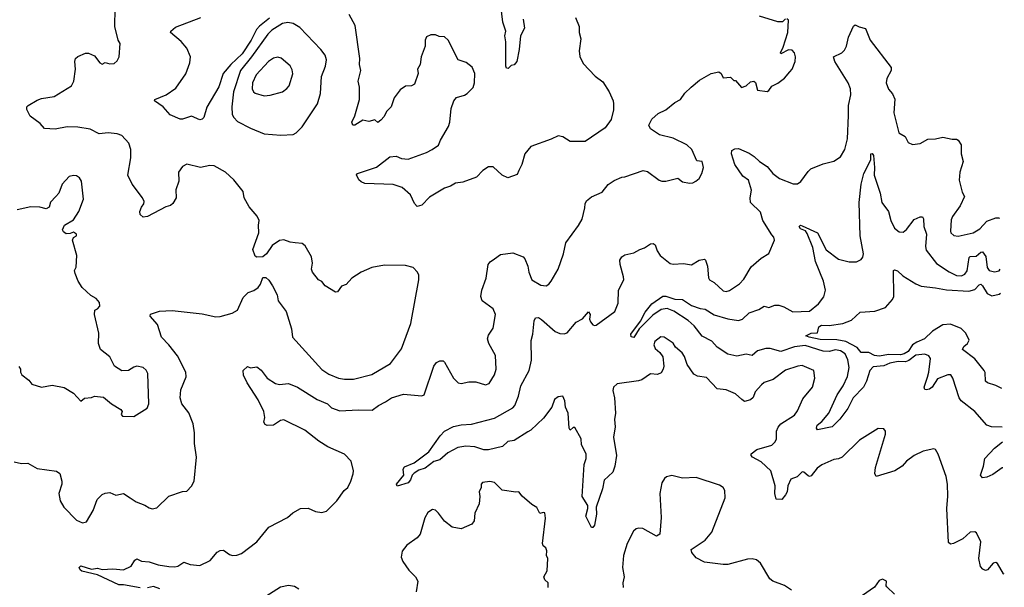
# Model space of a CAD drawing. Extents: x 2057697 to 2160550, y 827490 to 1016834.
# Tile 468 of 509: x 2137651 to 2144150, y 956175 to 959921. Entities that reach past the tile are written whole.
import ezdxf

# ---------------------------------------------------------------- set-up
doc = ezdxf.new("R2010")
doc.units = 0

msp = doc.modelspace()

# ---------------------------------------------------------------- linework, layer by layer
at = {"layer": '0CON20XD'}
for points in [[(2140974.5, 959924.5), (2140983.3, 959865), (2140955.7, 959814.3), (2140948.5, 959725), (2140931.2, 959645), (2140915, 959623.3), (2140895, 959617.5), (2140875, 959598.8), (2140865, 959600), (2140859.2, 959615), (2140860, 959775), (2140854, 959815), (2140860, 959845), (2140840, 959905), (2140823.2, 960053.2)], [(2138658.1, 958001.9), (2138855, 957980), (2138945, 957960.6), (2138975, 957961.9), (2139052.5, 957985), (2139087.5, 958005), (2139125, 958087.5), (2139159.1, 958120.9), (2139196.8, 958133.2), (2139225, 958154), (2139241.2, 958175), (2139255, 958220), (2139275, 958220), (2139295, 958202.5), (2139320, 958165), (2139350, 958105), (2139356.7, 958065), (2139410, 957995), (2139445, 957880), (2139451.2, 957825), (2139645, 957612), (2139692.1, 957582.1), (2139755, 957555.8), (2139795, 957548.1), (2139855, 957548.6), (2139975, 957579.4), (2140098.5, 957651.5), (2140170.2, 957749.8), (2140233, 957917), (2140286.2, 958205), (2140286.2, 958235), (2140276.7, 958255), (2140247.5, 958285), (2140198.3, 958298.3), (2140058.3, 958301.7), (2139975, 958285.6), (2139905, 958255.8), (2139842.5, 958215), (2139806.8, 958173.2), (2139775, 958162.5), (2139747.5, 958125), (2139735, 958123.3), (2139667.5, 958165), (2139645, 958192.5), (2139622.5, 958205), (2139584, 958255), (2139576, 958275), (2139584.2, 958315), (2139577.5, 958355), (2139535, 958428.8), (2139515, 958443.8), (2139469.3, 958449.3), (2139435, 958452), (2139395, 958468.8), (2139365, 958463.8), (2139318.3, 958431.7), (2139280, 958375), (2139255, 958356.7), (2139217, 958353), (2139205, 958360), (2139188.8, 958405), (2139230, 958515), (2139226.7, 958565), (2139232.5, 958595), (2139217.5, 958625), (2139165.9, 958685.9), (2139143.3, 958725), (2139133.3, 958745), (2139126.1, 958786.1), (2139064.1, 958864.1), (2139010, 958915), (2138935, 958955.8), (2138905, 958958.6), (2138845, 958945.7), (2138755, 958967.5), (2138725, 958952), (2138699.2, 958915), (2138700.8, 958855), (2138681.2, 958798.8), (2138684, 958745), (2138662.3, 958707.7), (2138645.7, 958694.3), (2138615, 958686), (2138495, 958623.1), (2138465, 958617.5), (2138446, 958635), (2138444.2, 958655), (2138455, 958683.8), (2138471.2, 958705), (2138471.4, 958721.4), (2138460.8, 958745), (2138394.2, 958835), (2138364.3, 958894.3), (2138385, 959010), (2138384.4, 959064.4), (2138370.8, 959105), (2138325, 959156), (2138295, 959167.1), (2138235.7, 959174.3), (2138175, 959168.1), (2138115, 959197.8), (2138035, 959211.4), (2137965, 959214.3), (2137885, 959198.8), (2137815, 959202), (2137785.9, 959235.9), (2137720, 959285), (2137697.7, 959327.7), (2137698, 959345), (2137706.2, 959355), (2137765, 959389.2), (2137795, 959401.4), (2137877.3, 959412.7), (2137993.3, 959485), (2138008, 959515), (2138018.8, 959595), (2138013.8, 959645), (2138020, 959665), (2138035, 959678.8), (2138085, 959698.8), (2138105, 959698.8), (2138125, 959690), (2138145, 959682.5), (2138180, 959635), (2138195, 959626.7), (2138215, 959637.5), (2138245, 959630), (2138275, 959632.5), (2138295, 959650), (2138307.5, 959675), (2138313, 959763), (2138301.2, 959785), (2138278, 959875), (2138282, 959995)], [(2141318.8, 959935), (2141343.8, 959875), (2141342.9, 959835), (2141354, 959795), (2141342.9, 959715), (2141347.9, 959677.9), (2141370.9, 959630.9), (2141448.3, 959548.3), (2141500.9, 959510.9), (2141542, 959445), (2141568, 959385), (2141570, 959365), (2141570, 959325), (2141555, 959262.5), (2141515, 959206.7), (2141383.9, 959116.1), (2141285, 959117.5), (2141235, 959148.6), (2141205, 959154), (2141158.7, 959131.3), (2141025, 959083.3), (2140984.1, 959035.9), (2140964.2, 958965), (2140946.2, 958926.2), (2140935, 958900), (2140872.3, 958877.7), (2140835, 958894.3), (2140775, 958950.8), (2140745, 958949.2), (2140708, 958925), (2140665, 958882), (2140575, 958848.6), (2140528.3, 958841.7), (2140495, 958822), (2140455, 958810), (2140355, 958749.2), (2140305, 958695.8), (2140275, 958688.8), (2140257.3, 958707.3), (2140231.2, 958765), (2140175, 958814.2), (2140115, 958833.1), (2139928.8, 958838.8), (2139905, 958850), (2139890, 958865), (2139873, 958897), (2139880, 958905), (2140005, 958947.5), (2140095, 959016.7), (2140135, 959021.2), (2140170, 959005), (2140215, 959000), (2140335, 959044), (2140373.8, 959065), (2140415, 959093.3), (2140427.5, 959125), (2140481.4, 959215), (2140490, 959245), (2140498, 959335), (2140516.7, 959385), (2140535, 959406.7), (2140587.7, 959422.3), (2140605, 959433.3), (2140645, 959473.8), (2140652.9, 959505), (2140654, 959565), (2140638.3, 959608.3), (2140598.3, 959638.3), (2140546.1, 959656.1), (2140478.8, 959785), (2140455, 959807.1), (2140418.8, 959808.8), (2140395, 959820), (2140365, 959820), (2140335, 959807.5), (2140326.7, 959785), (2140326.7, 959745), (2140301.2, 959675), (2140293.8, 959625), (2140276.7, 959595), (2140281.2, 959565), (2140256.7, 959495), (2140236.1, 959483.9), (2140198.3, 959481.7), (2140162.3, 959457.7), (2140122, 959405), (2140102, 959345), (2140071.2, 959315), (2140057.3, 959282.7), (2140035, 959257.5), (2140015, 959243.3), (2139995, 959260), (2139955, 959248.8), (2139915, 959256.9), (2139864, 959224), (2139850, 959225), (2139842.5, 959245), (2139863.2, 959286.8), (2139893.1, 959395), (2139894.3, 959475), (2139885.8, 959515), (2139902.5, 959585), (2139894.4, 959624.4), (2139895.7, 959665), (2139865, 959882.5), (2139825.6, 959955)], [(2142705, 959926.7), (2142685, 959907.5), (2142655, 959907.5), (2142535, 959943.8)], [(2139299.4, 959930.6), (2139232.6, 959877.4), (2139213.5, 959855), (2139178.8, 959785), (2139118.3, 959695), (2139045, 959625.8), (2138994.4, 959565.6), (2138965, 959477.5), (2138885.5, 959344.5), (2138866, 959275), (2138855, 959263.3), (2138840.7, 959260.7), (2138785, 959283.3), (2138725, 959263.8), (2138710, 959265), (2138645, 959293.3), (2138597.5, 959345), (2138540, 959385), (2138543.3, 959395), (2138616.7, 959425), (2138681.5, 959468.5), (2138747.1, 959562.9), (2138774.4, 959635), (2138778.1, 959675), (2138755, 959733.8), (2138717.6, 959777.6), (2138646.2, 959835), (2138648.8, 959845), (2138679.7, 959870.3), (2138845.7, 959934.3)], [(2139375, 959158.6), (2139455, 959162.5), (2139476.2, 959175), (2139516.1, 959213.9), (2139615.5, 959365), (2139636.3, 959433.7), (2139642.5, 959545), (2139668.5, 959615), (2139675.6, 959655), (2139666.3, 959686.3), (2139639.2, 959725), (2139499.3, 959869.3), (2139455, 959896.5), (2139421.1, 959901.1), (2139385, 959895.7), (2139315, 959852.4), (2139288.2, 959825), (2139181.7, 959675), (2139108.4, 959585), (2139061.6, 959445), (2139050.8, 959345), (2139053.3, 959295), (2139063.3, 959275), (2139088.8, 959248.8), (2139174, 959204), (2139265, 959167.8), (2139375, 959158.6)], [(2140065, 957399.4), (2140105, 957425.5), (2140185, 957449.1), (2140305, 957439.2), (2140321.2, 957445), (2140384.2, 957635), (2140402.1, 957657.9), (2140425, 957670), (2140445, 957670), (2140455, 957660), (2140515, 957556.2), (2140545, 957523.8), (2140565, 957520), (2140615, 957530.8), (2140661.7, 957531.7), (2140725, 957511.2), (2140748.8, 957521.2), (2140785, 957576.7), (2140795.6, 957615), (2140791.4, 957705), (2140748, 957785), (2140739.2, 957815), (2140745, 957840), (2140775.7, 957885), (2140790.8, 957975), (2140775, 958013.8), (2140704, 958065), (2140694.3, 958095), (2140700.8, 958135), (2140729.2, 958215), (2140744, 958305), (2140757.1, 958322.9), (2140785, 958342), (2140825, 958370.8), (2140905, 958381.2), (2140973.3, 958355), (2140985, 958343.3), (2141005.6, 958295), (2141011.4, 958255), (2141030.8, 958205), (2141089.7, 958169.7), (2141125.8, 958164.2), (2141143.3, 958175), (2141158, 958195), (2141204.3, 958275), (2141239.2, 958375), (2141255, 958447.5), (2141338.3, 958561.7), (2141362.5, 958605), (2141381.7, 958678.3), (2141382.5, 958705), (2141392.5, 958725), (2141425, 958752.5), (2141495, 958783.3), (2141535, 958832.5), (2141575, 958860), (2141625, 958882.5), (2141645, 958883.3), (2141766.1, 958926.1), (2141795, 958920), (2141871.2, 958861.2), (2141890, 958855), (2141916, 958856), (2141995, 958876), (2142025, 958850), (2142071.7, 958841.7), (2142095, 958843.3), (2142114, 958856), (2142135, 958873.3), (2142153.8, 958905), (2142163.6, 958946.4), (2142156.2, 958985), (2142120.3, 958990.3), (2142088, 959065), (2142054.4, 959094.4), (2141965, 959138.1), (2141875, 959160), (2141815, 959201.2), (2141804.2, 959225), (2141823.3, 959265), (2141865, 959300.6), (2141916.7, 959325), (2141975, 959373.3), (2142013.3, 959395), (2142042, 959435), (2142083.6, 959476.4), (2142139, 959521), (2142215, 959566.5), (2142266.4, 959576.4), (2142280, 959565), (2142295, 959537.5), (2142341.7, 959541.7), (2142365, 959520), (2142375, 959520), (2142415, 959472.5), (2142445, 959484.4), (2142475, 959511.1), (2142495.6, 959515.6), (2142506.9, 959506.9), (2142520, 959455), (2142585, 959447.5), (2142595, 959452.5), (2142615, 959482.5), (2142655, 959502.5), (2142700, 959535), (2142734.2, 959575.8), (2142748.8, 959595), (2142770, 959645), (2142772, 959675), (2142765, 959702.5), (2142749.5, 959719.5), (2142725, 959722.5), (2142675, 959694.3), (2142672.3, 959702.3), (2142691.1, 959738.9), (2142721.2, 959835), (2142725, 959917.5), (2142715, 959926.7)], [(2144150, 956261.4), (2144145, 956264.3), (2144105, 956332.5), (2144095, 956340), (2144075.5, 956334.5), (2144039.3, 956290.7), (2144025, 956287.1), (2144008.8, 956295), (2143993.4, 956313.4), (2143981.4, 956365), (2143995.7, 956475), (2143967.5, 956535), (2143955, 956541.2), (2143925, 956538.8), (2143875.5, 956494.5), (2143815, 956464.3), (2143795, 956460.8), (2143781.1, 956471.1), (2143770.9, 956695), (2143777, 956777), (2143774.5, 956855.5), (2143767, 956907), (2143714.3, 957054.3), (2143696.7, 957085), (2143685, 957090), (2143615, 957074), (2143555, 957045.8), (2143505, 957008), (2143475, 956974), (2143427.5, 956945), (2143305, 956907.5), (2143296.1, 956926.1), (2143299.2, 956965), (2143366.7, 957185), (2143366.4, 957206.4), (2143355, 957220), (2143317, 957223), (2143195, 957146.7), (2143080, 957035), (2143055, 957022), (2143025, 957018.8), (2142945, 956983.8), (2142915, 956961.2), (2142875, 956911.2), (2142865, 956906.2), (2142855, 956910), (2142826, 956935), (2142815, 956937.7), (2142782.5, 956905), (2142740.8, 956889.2), (2142720.4, 956845), (2142716.7, 956805), (2142705.6, 956785), (2142682.5, 956755), (2142645, 956757.5), (2142634.4, 956794.4), (2142637.8, 956845), (2142609.2, 956945), (2142545, 957004.3), (2142488.8, 957035), (2142478.8, 957045), (2142478.8, 957055), (2142515.8, 957084.2), (2142615, 957114.1), (2142638, 957135), (2142645.4, 957155.4), (2142645.6, 957205), (2142657.9, 957232.1), (2142675.7, 957254.3), (2142765, 957311.2), (2142785, 957338.8), (2142820.6, 957419.4), (2142884.2, 957495.8), (2142898.6, 957555), (2142892.5, 957605), (2142815, 957638.1), (2142787.5, 957635), (2142705, 957607.1), (2142625, 957545.8), (2142565, 957525.7), (2142547.6, 957512.4), (2142506, 957465), (2142491.2, 957428.8), (2142475, 957412), (2142435, 957401.2), (2142416.7, 957415), (2142375, 957452.5), (2142315, 957478.1), (2142255, 957485.8), (2142185, 957560), (2142125, 957569.4), (2142100.7, 957580.7), (2142055.8, 957645), (2142039.1, 957699.1), (2142022.7, 957722.7), (2141980.3, 957760.3), (2141965, 957786.2), (2141905, 957826), (2141882.3, 957827.7), (2141842.3, 957797.7), (2141836.2, 957775), (2141845, 957750), (2141876, 957725), (2141896.2, 957695), (2141902.5, 957635), (2141899.2, 957615), (2141885, 957590), (2141860.7, 957579.3), (2141815, 957583.3), (2141757.5, 957545), (2141735, 957538), (2141595, 957518.8), (2141570.8, 957495), (2141566, 957475), (2141576.2, 957425), (2141583.8, 957325), (2141576.4, 957283.6), (2141580.8, 957235), (2141570.8, 957165), (2141589.4, 957045), (2141578.1, 956975), (2141565, 956936.2), (2141508.3, 956881.7), (2141498, 956825), (2141455.8, 956705), (2141458.6, 956658.6), (2141444.4, 956585), (2141435, 956569.2), (2141425, 956570.8), (2141387.5, 956645), (2141402, 956695), (2141402, 956715), (2141364.3, 956774.3), (2141376.9, 956985), (2141389.4, 957025), (2141388.9, 957055), (2141359.2, 957115), (2141356, 957155), (2141315, 957230), (2141305, 957230), (2141285, 957212.5), (2141278, 957225), (2141271.4, 957325), (2141254, 957365), (2141248.6, 957405), (2141235.8, 957435.8), (2141205, 957431.2), (2141180, 957415), (2141164.3, 957365), (2141107.8, 957292.2), (2141025, 957212.5), (2141005, 957200.8), (2140915, 957144.4), (2140873.1, 957136.9), (2140837.5, 957105), (2140745, 957082.8), (2140715, 957082), (2140655, 957101.5), (2140595, 957107.1), (2140542.4, 957097.6), (2140477.6, 957062.4), (2140425, 957015.8), (2140383.8, 957005), (2140327.8, 956962.2), (2140285, 956947.8), (2140255, 956928.9), (2140241.4, 956915), (2140231.4, 956885), (2140215, 956864.4), (2140142.3, 956842.3), (2140138.8, 956855), (2140185.8, 956915), (2140181.2, 956955), (2140190.5, 956969.5), (2140255, 956996), (2140350.9, 957069.1), (2140425.6, 957175), (2140454.7, 957205.3), (2140515, 957235.6), (2140565, 957247.5), (2140632.9, 957252.9), (2140785, 957290.4), (2140905, 957360.6), (2140919.4, 957375), (2140943.3, 957436.7), (2140958.7, 957505), (2141014.7, 957605.3), (2141029.1, 957675), (2141027, 957803), (2141038.6, 957845), (2141046.8, 957933.2), (2141055.6, 957954.4), (2141074.3, 957955.7), (2141095, 957943.5), (2141185, 957863.5), (2141215, 957850.4), (2141245, 957847.5), (2141264.6, 957855.4), (2141324.5, 957925.5), (2141365, 957947.5), (2141405, 957992.9), (2141416.4, 957975), (2141412.9, 957945), (2141418.1, 957928.1), (2141435, 957907.1), (2141445, 957902), (2141455, 957906), (2141580, 957995), (2141600.9, 958049.1), (2141604.4, 958135), (2141637.5, 958205), (2141637.1, 958225), (2141613.5, 958305), (2141612.5, 958335), (2141624.4, 958355), (2141645, 958368.5), (2141705, 958382.3), (2141744.7, 958405.3), (2141775.8, 958414.2), (2141815, 958441.8), (2141833.2, 958443.2), (2141845.5, 958435.5), (2141859.6, 958395), (2141878.8, 958365), (2141945, 958311.4), (2141965, 958307.5), (2142032.3, 958312.3), (2142085, 958304.2), (2142135, 958333.5), (2142170.5, 958340.5), (2142178.1, 958335), (2142191.5, 958295), (2142198, 958218), (2142204.2, 958204.2), (2142235, 958186), (2142295, 958131.2), (2142315, 958128), (2142335, 958134), (2142403.1, 958176.9), (2142430.9, 958209.1), (2142479.1, 958290.9), (2142545, 958346.2), (2142595, 958377.5), (2142632.5, 958465), (2142629.2, 958485), (2142615, 958502), (2142555, 958596.7), (2142539.7, 958649.7), (2142474.6, 958714.6), (2142471.8, 958745), (2142481.1, 958795), (2142461.9, 958861.9), (2142425, 958888.9), (2142370.4, 958965), (2142349.1, 959035), (2142351.5, 959058.5), (2142371.4, 959068.6), (2142395, 959070.5), (2142465, 959039.1), (2142498.1, 959018.1), (2142534.1, 958984.1), (2142585, 958952.5), (2142621.4, 958905), (2142665, 958872), (2142757.3, 958837.3), (2142785, 958838), (2142807, 958853), (2142855, 958920), (2142873.9, 958936.1), (2142955, 958970), (2143025, 958987.5), (2143069.2, 959015), (2143097.1, 959065), (2143115.5, 959134.5), (2143122.3, 959287.7), (2143120.9, 959355), (2143137.8, 959425), (2143134.5, 959464.5), (2143119.2, 959505), (2143031.2, 959645), (2143023.3, 959675), (2143078.3, 959701.7), (2143095, 959720), (2143107.5, 959745), (2143122.5, 959805), (2143155, 959877.5), (2143165, 959887.5), (2143192.7, 959872.7), (2143233.3, 959863.3), (2143263.8, 959785), (2143403.8, 959605), (2143404.2, 959585), (2143375, 959533.3), (2143369.4, 959505), (2143385, 959461.2), (2143411.4, 959431.4), (2143426.6, 959396.6), (2143421.4, 959305), (2143454.3, 959175), (2143495, 959150), (2143515, 959110), (2143545, 959096.7), (2143595, 959103.8), (2143645, 959131.2), (2143695, 959133.8), (2143745, 959145.8), (2143805, 959131.2), (2143835, 959131.2), (2143846.2, 959125), (2143865.7, 959095), (2143865.5, 959035.5), (2143878.2, 958985), (2143857.1, 958915), (2143851.3, 958861.3), (2143872.9, 958782.9), (2143887.8, 958755), (2143857.9, 958692.1), (2143808, 958622), (2143799.3, 958600.7), (2143795.7, 958525.7), (2143798, 958515), (2143816, 958496), (2143845, 958492.5), (2143945, 958514.5), (2143988.3, 958541.7), (2144035, 958591.5), (2144095, 958613.1), (2144113, 958613), (2144118.2, 958608)], [(2139265, 959418.1), (2139305, 959421.9), (2139385, 959444.2), (2139415, 959466), (2139429.4, 959485), (2139454.2, 959564.2), (2139449.7, 959589.7), (2139435.4, 959615.4), (2139376.3, 959666.3), (2139355, 959674.4), (2139325, 959667.5), (2139293.3, 959645), (2139212.6, 959557.4), (2139187.2, 959505), (2139186.1, 959465), (2139194.7, 959444.8), (2139205, 959436.7), (2139265, 959418.1)], [(2144136.8, 957231.5), (2144135, 957232.9), (2144065, 957234.4), (2144035, 957244.2), (2143954.5, 957334.5), (2143865.8, 957405), (2143851.9, 957425), (2143810, 957555), (2143797.3, 957577.3), (2143776.4, 957576.4), (2143708.8, 957551.2), (2143674.2, 957495.8), (2143656.6, 957483.4), (2143635, 957478.6), (2143625, 957480), (2143621.8, 957495), (2143641.9, 957561.9), (2143652.1, 957595), (2143662.9, 957685), (2143652.4, 957702.4), (2143625, 957714.4), (2143565, 957707.7), (2143518.8, 957671.2), (2143497.3, 957662.7), (2143448.8, 957665), (2143395, 957653.4), (2143355, 957636.3), (2143285, 957630), (2143263.1, 957606.9), (2143240.8, 957535), (2143220.5, 957495), (2143151.8, 957425), (2143117, 957355), (2143065, 957285.4), (2143013.3, 957235), (2142916.7, 957215), (2142910.3, 957225), (2142915, 957244.3), (2142945, 957269.6), (2142992, 957325), (2143047.5, 957445), (2143085.7, 957505), (2143114, 957566), (2143125.2, 957625), (2143117.1, 957677.1), (2143099.1, 957715), (2143068.8, 957735), (2143035, 957742.3), (2142995, 957731.1), (2142955, 957732.6), (2142835, 957770.7), (2142765, 957762.2), (2142675, 957730.9), (2142605, 957751.5), (2142575, 957751.5), (2142520, 957735), (2142485, 957705.6), (2142445, 957713.8), (2142385, 957700.9), (2142325, 957713.1), (2142255, 957759.4), (2142220.1, 957800.1), (2142155, 957833.5), (2142101.7, 957901.7), (2142063.3, 957935), (2141967.8, 957997.8), (2141925, 958014.2), (2141885, 958008.1), (2141829.6, 957970.4), (2141740.1, 957879.9), (2141705, 957824.4), (2141687.3, 957827.3), (2141684.6, 957845), (2141748.3, 957931.7), (2141780.2, 957989.8), (2141822.9, 958045), (2141895, 958096.2), (2141915, 958097.2), (2141975, 958076.7), (2142025.3, 958075.3), (2142085, 958034.8), (2142141.9, 958015), (2142175, 958010.8), (2142235, 957973.4), (2142325, 957947.1), (2142395, 957935.3), (2142421.1, 957945), (2142465, 957986.2), (2142530.7, 958009.3), (2142565, 958030.5), (2142595, 958022.2), (2142635, 958036.2), (2142662.5, 958037.5), (2142695, 958026.2), (2142755, 957992.4), (2142865, 957997.5), (2142924.4, 958045.6), (2142958, 958092), (2142969.5, 958135), (2142956, 958195), (2142904.7, 958325), (2142886.9, 958416.9), (2142848.9, 958508.9), (2142836.9, 958526.9), (2142805, 958540.8), (2142796.2, 958555), (2142805, 958563.8), (2142815, 958561.4), (2142917.5, 958515), (2142975, 958401.9), (2143055, 958340.8), (2143125, 958322), (2143175, 958324), (2143205, 958338), (2143216.8, 958353.2), (2143220.6, 958375), (2143198.2, 958495), (2143192.9, 958715), (2143205.3, 958834.7), (2143223.3, 958906.7), (2143268.1, 958995), (2143270, 959035), (2143278.2, 959038.2), (2143287.5, 959025), (2143292.7, 958945), (2143290.5, 958895), (2143331.6, 958775), (2143340.5, 958715), (2143384.6, 958655), (2143401.1, 958595), (2143426, 958545), (2143455, 958520), (2143481.7, 958518.3), (2143505, 958536.2), (2143555, 958602), (2143595, 958620), (2143609.2, 958619.2), (2143616.7, 958606.7), (2143619.1, 958555), (2143635.4, 958505), (2143630.7, 958425), (2143635, 958398.8), (2143701.7, 958311.7), (2143785, 958256), (2143835, 958233.3), (2143868.5, 958231.5), (2143888.6, 958241.4), (2143905.7, 958264.3), (2143918.3, 958351.7), (2143925, 958357.5), (2143965, 958359.3), (2143995, 958386.5), (2144005, 958388.9), (2144028.7, 958358.7), (2144036.4, 958285), (2144049.2, 958265), (2144085, 958256.5), (2144115, 958263.3), (2144122.7, 958273.9)], [(2137645, 957633.3), (2137656.7, 957615), (2137656.7, 957595), (2137665, 957577.5), (2137711.2, 957541.2), (2137730, 957515), (2137795, 957496), (2137865, 957510), (2137945, 957494.3), (2138006.8, 957456.8), (2138055, 957402.5), (2138077.5, 957422.5), (2138125, 957426.7), (2138145, 957436.7), (2138205, 957430), (2138257, 957387), (2138319.3, 957349.3), (2138327.5, 957335), (2138320, 957315), (2138330, 957305), (2138405, 957303.3), (2138493, 957357), (2138503.6, 957386.4), (2138496.4, 957586.4), (2138485, 957608.8), (2138466.7, 957625), (2138425, 957633.8), (2138405, 957628.8), (2138370, 957605), (2138325, 957603.3), (2138276.2, 957635), (2138245, 957696.7), (2138184, 957745), (2138170, 957785), (2138173, 957853), (2138143.8, 957975), (2138146.4, 958003.6), (2138165, 958013.3), (2138178.7, 958031.3), (2138176.9, 958055), (2138155, 958081.4), (2138119.7, 958099.7), (2138063.8, 958153.8), (2138036.9, 958195), (2138017.5, 958245), (2138013.3, 958265), (2138023, 958287), (2138028.8, 958365), (2138000, 958465), (2138007, 958483), (2138026.1, 958493.9), (2138026.7, 958505), (2138005, 958518.8), (2137985, 958510), (2137958.3, 958508.3), (2137940.7, 958520.7), (2137933.3, 958535), (2137946.1, 958563.9), (2138005, 958600), (2138041.2, 958655), (2138073, 958737), (2138058.8, 958855), (2138045, 958876.7), (2138025, 958891.2), (2138005, 958893.3), (2137977.5, 958885), (2137931.2, 958835), (2137910, 958775), (2137888.8, 958755), (2137855, 958717.5), (2137846.2, 958683.8), (2137826.4, 958673.6), (2137783.6, 958683.6), (2137725, 958686.2), (2137635, 958666.2)], [(2144133.4, 957486.2), (2144095, 957507.4), (2144038, 957525), (2144025.8, 957535), (2144022.8, 957592.8), (2144016.7, 957605), (2143955, 957683.8), (2143874.6, 957744.6), (2143883.1, 957765), (2143907.3, 957785), (2143917.3, 957805), (2143895, 957853.3), (2143865, 957883.3), (2143795, 957910.6), (2143745, 957907.8), (2143675, 957866), (2143623.7, 957815), (2143572.8, 957792.8), (2143543.9, 957776.1), (2143515, 957732.1), (2143489.6, 957715), (2143465, 957709), (2143387.8, 957712.2), (2143325, 957700.8), (2143294, 957705), (2143255, 957723.6), (2143205, 957724.3), (2143178.5, 957758.5), (2143105, 957797.6), (2143045, 957807.8), (2142935, 957809.7), (2142861.2, 957825), (2142840, 957835), (2142875, 957851.5), (2142916.2, 957855), (2142926.2, 957895), (2142943.8, 957905), (2142995, 957902.5), (2143085, 957916.6), (2143141.1, 957938.9), (2143198.3, 957991.7), (2143295, 957997.1), (2143365, 958021.2), (2143411.2, 958075), (2143420.8, 958095), (2143418.8, 958265), (2143425, 958271.2), (2143445, 958264.4), (2143480.2, 958230.2), (2143565, 958177.5), (2143601.7, 958161.7), (2143695, 958152.2), (2143767.5, 958137.5), (2143915, 958130), (2143955, 958139.8), (2143985, 958171.1), (2143995, 958174.5), (2144006.7, 958165), (2144036.8, 958115), (2144067.5, 958097.5), (2144115, 958110.4), (2144124.8, 958116.2)], [(2137615, 957003.3), (2137663.1, 956993.1), (2137704.5, 956994.5), (2137765, 956960), (2137892.7, 956942.7), (2137916.5, 956926.5), (2137928.8, 956875), (2137928.8, 956855), (2137910, 956795), (2137917.5, 956745), (2137943.2, 956703.2), (2138025, 956618.8), (2138065, 956601.2), (2138091.7, 956608.3), (2138135, 956682.5), (2138162, 956755), (2138195, 956786.7), (2138215, 956797.5), (2138245, 956801.2), (2138285, 956783.3), (2138335, 956793.8), (2138380, 956765), (2138418.8, 956738.8), (2138476.8, 956716.8), (2138505, 956698.8), (2138525, 956693.8), (2138555, 956698.8), (2138635, 956776.2), (2138725, 956807.5), (2138755, 956810), (2138785, 956842.5), (2138802, 956875), (2138818, 957035), (2138804.2, 957124.2), (2138804, 957195), (2138795.8, 957255), (2138766.4, 957326.4), (2138720.5, 957385), (2138709.5, 957425), (2138715, 957477.5), (2138750, 957565), (2138747.5, 957595), (2138693, 957703), (2138635.7, 957775), (2138586, 957825), (2138559.7, 957909.7), (2138512.5, 957965), (2138515, 957976.7), (2138572.6, 957997.4), (2138658.1, 958001.9)], [(2138445, 956171.1), (2138335, 956192.5), (2138305, 956192), (2138165, 956257.1), (2138061.2, 956281.2), (2138049.7, 956289.7), (2138044.2, 956305), (2138055, 956317.5), (2138125, 956295.6), (2138165, 956301.2), (2138195, 956292.1), (2138266.2, 956296.2), (2138335, 956291.1), (2138386, 956315), (2138411.2, 956355), (2138425, 956363.3), (2138455, 956348), (2138505, 956344.3), (2138565, 956323.3), (2138635, 956313.1), (2138675, 956310), (2138695.5, 956314.5), (2138735, 956341.2), (2138775, 956326), (2138838.8, 956318.8), (2138907.3, 956352.7), (2138955, 956406.2), (2138975, 956419.2), (2138995, 956420.8), (2139035, 956390.8), (2139055, 956385.8), (2139085, 956387.1), (2139115, 956398.1), (2139215, 956475.6), (2139295, 956572.5), (2139418.8, 956635), (2139452.8, 956667.2), (2139505, 956695.8), (2139555, 956697.1), (2139602.5, 956675), (2139645, 956669.2), (2139675, 956677.5), (2139744.4, 956745), (2139792.5, 956815), (2139816.4, 956835), (2139837.1, 956875), (2139852.5, 956925), (2139853.1, 956945), (2139837.9, 957007.9), (2139795, 957053.5), (2139685, 957102.1), (2139625, 957140.4), (2139532.5, 957212.5), (2139395, 957279.4), (2139373.3, 957275), (2139325, 957245.8), (2139285, 957242), (2139270.5, 957250.5), (2139261.2, 957265), (2139268, 957295), (2139261.2, 957335), (2139225, 957413.3), (2139151.2, 957525), (2139128.8, 957575), (2139126.7, 957605), (2139155, 957632.5), (2139175, 957623.8), (2139215, 957629.2), (2139245, 957607.1), (2139285, 957554.3), (2139339.7, 957519.7), (2139365, 957512.9), (2139425, 957519.4), (2139485, 957495.6), (2139615, 957415.5), (2139682, 957385), (2139709.8, 957359.8), (2139765, 957338.9), (2139885, 957345.6), (2139976.5, 957343.5), (2140018.8, 957375), (2140065, 957399.4)], [(2144140.4, 956964.7), (2144135, 956962.8), (2144075, 956920), (2144035, 956902.9), (2144005, 956898.6), (2143991.9, 956915), (2144013.6, 956975), (2144022.5, 957025), (2144085.6, 957094.4), (2144138.1, 957135)], [(2142745, 956156.7), (2142698.3, 956188.3), (2142622.5, 956215), (2142601.7, 956231.7), (2142540, 956335), (2142515, 956356.2), (2142485, 956362.5), (2142455, 956360.6), (2142325, 956326.5), (2142295, 956325.5), (2142171.3, 956341.3), (2142115, 956368.8), (2142088, 956405), (2142083.3, 956425), (2142175, 956486.2), (2142219.7, 956540.3), (2142307.5, 956765), (2142306.2, 956815), (2142294.2, 956834.2), (2142270.3, 956850.3), (2142115, 956900.8), (2142025, 956896.2), (2141955, 956912.5), (2141920, 956905), (2141907, 956893), (2141890, 956865), (2141876.1, 956793.9), (2141885.7, 956635), (2141876.7, 956525), (2141855, 956513.3), (2141765, 956563.8), (2141735, 956566.7), (2141719.3, 956560.7), (2141703.3, 956545), (2141661.2, 956465), (2141636, 956385), (2141630.8, 956305), (2141640, 956245), (2141631.4, 956205), (2141634.2, 956175)], [(2141138.1, 956175), (2141138, 956205), (2141118, 956225), (2141111.2, 956245), (2141133.3, 956285), (2141136.7, 956365), (2141127.5, 956385), (2141131.2, 956415), (2141123.8, 956435), (2141105, 956450), (2141101.5, 956465), (2141122.1, 956632.1), (2141117.1, 956667.1), (2141105, 956670), (2141085, 956662.5), (2141065, 956702.5), (2141030.7, 956720.7), (2140966.7, 956776.7), (2140946.1, 956806.1), (2140925, 956803.8), (2140835.6, 956815.6), (2140785, 956866.7), (2140755, 956872.5), (2140705, 956866.2), (2140696.7, 956855), (2140696.7, 956835), (2140683.8, 956805), (2140688.8, 956775), (2140683.8, 956726.2), (2140655.9, 956664.1), (2140650, 956615), (2140635, 956591.2), (2140565, 956561.2), (2140505, 956572), (2140455, 956611.2), (2140416.2, 956665), (2140395, 956683.8), (2140375, 956688), (2140345, 956670), (2140325.9, 956634.1), (2140293.8, 956525), (2140275, 956501.2), (2140206.1, 956453.9), (2140176.1, 956413.9), (2140168.8, 956375), (2140178.8, 956345), (2140218.3, 956288.3), (2140263.8, 956245), (2140278.8, 956215), (2140267.5, 956145)], [(2138575, 956164.5), (2138535, 956181.5), (2138495, 956171.1)], [(2139492.4, 956162.4), (2139465, 956180), (2139425, 956188), (2139372.7, 956177.3), (2139275.6, 956114.4)], [(2143425, 956130), (2143375, 956177.5), (2143370, 956185), (2143372.5, 956215), (2143345, 956230), (2143325, 956220), (2143292.7, 956177.3), (2143215, 956120.8)]]:
    msp.add_lwpolyline(points, dxfattribs=at)

doc.saveas('drawing.dxf')
